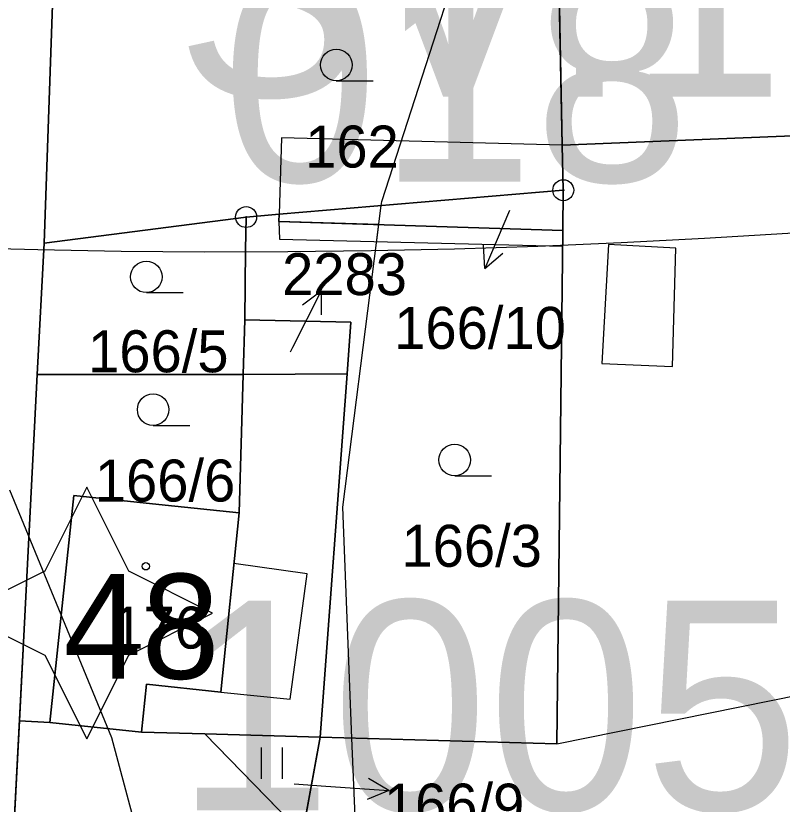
# Model space of a CAD drawing. Extents: x -706130 to -698555, y -971544 to -967260.
# Drawn here: x -704371.94 to -704335.42, y -970373.27 to -970335.69 of the extents above; entities that cross this region are included whole.
import ezdxf

# ---------------------------------------------------------------- set-up
doc = ezdxf.new("R2010")
doc.units = 0
for name, color, linetype in [('_Doplněk budov pro zastavěnost', 7, 'Continuous'), ('_Polohopis reambulance', 7, 'Continuous'), ('Architektonicky cenná stavba S', 7, 'Continuous'), ('BPEJ hranice S', 7, 'Continuous'), ('BPEJ I-II trida ochrany S', 7, 'Continuous'), ('Docházková izochrona - BUS S', 7, 'Continuous'), ('Docházková izochrona - VLAK N', 7, 'Continuous'), ('Hranice intravilán', 7, 'Continuous'), ('KN_Budovy', 7, 'Continuous'), ('KN_Budovy_cisla_domovni', 7, 'Continuous'), ('KN_Hranice_parcel', 7, 'Continuous'), ('KN_Hranice_parcel_vnitrni_kresba', 7, 'Continuous'), ('KN_Parcelni cisla', 7, 'Continuous'), ('KN_Parcelni cisla_sipky', 7, 'Continuous'), ('KN_Polygon parcely', 7, 'Continuous'), ('KN_POZEMKY_13_ZASTAVENA PLOCHA', 7, 'Continuous'), ('KN_POZEMKY_14_OSTATNI PLOCHA', 7, 'Continuous'), ('KN_POZEMKY_5_ZAHRADA', 7, 'Continuous'), ('KN_POZEMKY_7_TTP', 7, 'Continuous'), ('KN_VYUZITI_16_ostatni plocha_silnice', 7, 'Continuous'), ('KN_VYUZITI_26_ostatni plocha_jina plocha', 7, 'Continuous'), ('KN_Značky bodu BP', 7, 'Continuous'), ('KN_Značky budov', 7, 'Continuous'), ('KN_Značky kultur', 7, 'Continuous'), ('Nemovité kulturní památky popis', 7, 'Continuous'), ('Plochy doprava silniční - silnice III třídy S', 7, 'Continuous'), ('Plochy smíšené obytné venkovské S', 7, 'Continuous'), ('Regulační bloky zastavěné S', 7, 'Continuous'), ('Regulační bloky_číslo S NEZAPINAT', 7, 'Continuous'), ('Regulační kódy zastavěné S', 7, 'Continuous'), ('Trasy cykloturistické N', 7, 'Continuous'), ('VÝŠKOPIS_vrstevnice hlavní', 7, 'Continuous')]:
    doc.layers.add(name, color=color, linetype=linetype)

msp = doc.modelspace()

# ---------------------------------------------------------------- linework, layer by layer
at = {"layer": '_Doplněk budov pro zastavěnost'}
for p, q in [((-704359.283, -970341.504), (-704359.39, -970345.15)), ((-704345.91, -970341.85), (-704359.283, -970341.504)), ((-704345.85, -970344), (-704345.91, -970341.85)), ((-704345.87, -970345.92), (-704345.85, -970344)), ((-704359.39, -970345.15), (-704359.4, -970345.49)), ((-704345.875, -970346.671), (-704345.87, -970345.92)), ((-704340.639, -970352.401), (-704340.483, -970346.77)), ((-704344.02, -970352.268), (-704340.639, -970352.401)), ((-704361.539, -970361.793), (-704362.17, -970367.92))]:
    msp.add_line(p, q, dxfattribs=at)
for points in [[(-704359.4, -970345.49), (-704359.363, -970346.327), (-704345.875, -970346.671)], [(-704340.483, -970346.77), (-704343.699, -970346.589), (-704344.02, -970352.268)], [(-704362.17, -970367.92), (-704358.855, -970368.261), (-704358.05, -970362.28), (-704361.539, -970361.793)]]:
    msp.add_lwpolyline(points, dxfattribs=at)
at = {"layer": '_Polohopis reambulance'}
msp.add_line((-704346.15, -970370.39), (-704296.54, -970360.34), dxfattribs=at)
at = {"layer": 'Architektonicky cenná stavba S'}
msp.add_lwpolyline([(-704368.555, -970358.157), (-704370.555, -970362.157), (-704374.555, -970364.157), (-704370.555, -970366.157), (-704368.555, -970370.157), (-704366.555, -970366.157), (-704362.555, -970364.157), (-704366.555, -970362.157)], close=True, dxfattribs=at)
at = {"layer": 'BPEJ hranice S'}
msp.add_lwpolyline([(-704340.491, -970420.327), (-704347.35, -970405.438), (-704348.36, -970403.245), (-704349.853, -970400.004), (-704350.972, -970395.173), (-704355.353, -970376.26), (-704355.651, -970374.974), (-704355.738, -970374.596), (-704355.917, -970370.121), (-704356.358, -970359.104), (-704354.845, -970347.251), (-704354.524, -970344.734), (-704354.499, -970344.541), (-704348.702, -970326.597), (-704346.276, -970322.177), (-704338.133, -970307.344), (-704336.355, -970304.106), (-704330.184, -970292.866), (-704328.981, -970291.004), (-704326.933, -970287.838), (-704316.712, -970281.331)], dxfattribs=at)
at = {"layer": 'BPEJ I-II trida ochrany S'}
for p, q in [((-704370.18, -970335.17), (-704370.59, -970346.53)), ((-704359.39, -970345.15), (-704354.524, -970344.737)), ((-704359.4, -970345.49), (-704359.39, -970345.15)), ((-704354.64, -970345.641), (-704359.4, -970345.49)), ((-704370.59, -970346.53), (-704370.91, -970352.79)), ((-704361.1, -970352.79), (-704361.03, -970350.18)), ((-704361.03, -970350.18), (-704355.97, -970350.29)), ((-704355.97, -970350.29), (-704356.15, -970352.76)), ((-704370.91, -970352.79), (-704371.76, -970369.3)), ((-704361.29, -970359.38), (-704361.1, -970352.79)), ((-704356.15, -970352.76), (-704357.44, -970370.08)), ((-704370.32, -970369.37), (-704369.17, -970358.56)), ((-704369.17, -970358.56), (-704364.82, -970359.01)), ((-704364.82, -970359.01), (-704361.29, -970359.38)), ((-704371.76, -970369.3), (-704370.32, -970369.37)), ((-704357.44, -970370.08), (-704362.92, -970369.92)), ((-704362.92, -970369.92), (-704358.27, -970374.69))]:
    msp.add_line(p, q, dxfattribs=at)
for points in [[(-704354.524, -970344.737), (-704354.524, -970344.734), (-704354.499, -970344.541), (-704348.702, -970326.597), (-704346.278, -970322.18)], [(-704355.917, -970370.122), (-704355.917, -970370.121), (-704356.358, -970359.104), (-704354.845, -970347.251), (-704354.64, -970345.641)], [(-704355.651, -970374.974), (-704355.651, -970374.974), (-704355.738, -970374.596), (-704355.917, -970370.122)]]:
    msp.add_lwpolyline(points, dxfattribs=at)
at = {"layer": 'Docházková izochrona - BUS S'}
msp.add_arc((-704361.829, -969946.93), 400, 155.51821, 17.33949, dxfattribs=at)
at = {"layer": 'Docházková izochrona - VLAK N'}
msp.add_circle((-704165.451, -969778.767), 800, dxfattribs=at)
at = {"layer": 'Hranice intravilán'}
msp.add_lwpolyline([(-704281.91, -970379.77), (-704279.43, -970359.72), (-704296.54, -970360.34), (-704296.82, -970352.44), (-704317.67, -970346.07), (-704328.19, -970342.36), (-704333.36, -970341.35), (-704345.91, -970341.85), (-704345.85, -970344), (-704345.87, -970345.92), (-704346.15, -970370.39), (-704357.44, -970370.08), (-704358.27, -970374.69)], dxfattribs=at)
at = {"layer": 'KN_Budovy'}
msp.add_lwpolyline([(-704370.32, -970369.37), (-704365.94, -970369.84), (-704365.7, -970367.55), (-704362.17, -970367.92), (-704361.29, -970359.38), (-704364.82, -970359.01), (-704369.17, -970358.56)], close=True, dxfattribs=at)
at = {"layer": 'KN_Hranice_parcel'}
for p, q in [((-704370.18, -970335.17), (-704370.59, -970346.53)), ((-704333.36, -970341.35), (-704345.91, -970341.85)), ((-704345.85, -970344), (-704345.91, -970341.85)), ((-704359.39, -970345.15), (-704345.85, -970344)), ((-704345.85, -970344), (-704345.87, -970345.92)), ((-704370.59, -970346.53), (-704360.96, -970345.28)), ((-704360.96, -970345.28), (-704359.39, -970345.15)), ((-704370.59, -970346.53), (-704370.91, -970352.79)), ((-704361.1, -970352.79), (-704361.03, -970350.18)), ((-704370.91, -970352.79), (-704371.76, -970369.3)), ((-704370.91, -970352.79), (-704361.1, -970352.79)), ((-704356.15, -970352.76), (-704361.1, -970352.79)), ((-704357.44, -970370.08), (-704356.15, -970352.76)), ((-704371.76, -970369.3), (-704372.65, -970386.41)), ((-704370.32, -970369.37), (-704371.76, -970369.3)), ((-704358.27, -970374.69), (-704362.92, -970369.92)), ((-704362.92, -970369.92), (-704357.44, -970370.08)), ((-704357.44, -970370.08), (-704358.27, -970374.69))]:
    msp.add_line(p, q, dxfattribs=at)
for points in [[(-704345.91, -970341.85), (-704346.23, -970324.55), (-704346.34, -970319.08)], [(-704360.96, -970345.28), (-704360.99, -970346.84), (-704361.03, -970350.18)], [(-704345.87, -970345.92), (-704359.4, -970345.49), (-704359.39, -970345.15)], [(-704345.87, -970345.92), (-704345.88, -970347.31), (-704346.15, -970370.39), (-704357.44, -970370.08)], [(-704361.03, -970350.18), (-704355.97, -970350.29), (-704356.15, -970352.76)], [(-704361.1, -970352.79), (-704361.29, -970359.38), (-704364.82, -970359.01), (-704369.17, -970358.56), (-704370.32, -970369.37)], [(-704362.92, -970369.92), (-704365.94, -970369.84), (-704370.32, -970369.37)]]:
    msp.add_lwpolyline(points, dxfattribs=at)
at = {"layer": 'KN_Hranice_parcel_vnitrni_kresba'}
for p, q in [((-704361.29, -970359.38), (-704362.17, -970367.92)), ((-704365.7, -970367.55), (-704365.94, -970369.84)), ((-704362.17, -970367.92), (-704365.7, -970367.55))]:
    msp.add_line(p, q, dxfattribs=at)
at = {"layer": 'KN_Parcelni cisla_sipky'}
for p, q in [((-704348.41, -970344.97), (-704349.583, -970347.732)), ((-704349.583, -970347.732), (-704349.652, -970346.615)), ((-704349.583, -970347.732), (-704348.73, -970347.006)), ((-704358.74, -970351.49), (-704357.378, -970348.816)), ((-704357.378, -970348.816), (-704358.278, -970349.481)), ((-704357.378, -970348.816), (-704357.386, -970349.936)), ((-704358.85, -970351.71), (-704358.74, -970351.49)), ((-704358.67, -970372.3), (-704357.16, -970372.41)), ((-704354.166, -970372.619), (-704355.13, -970372.05)), ((-704357.16, -970372.41), (-704354.166, -970372.619)), ((-704354.166, -970372.619), (-704355.2, -970373.049))]:
    msp.add_line(p, q, dxfattribs=at)
at = {"layer": 'KN_Polygon parcely'}
msp.add_lwpolyline([(-704375.62, -970282.06), (-704376.41, -970288.62), (-704377.45, -970297.32), (-704377.78, -970300.1), (-704380.01, -970350.84), (-704381.19, -970377.72), (-704372.65, -970386.41), (-704371.76, -970369.3), (-704370.91, -970352.79), (-704370.59, -970346.53), (-704370.18, -970335.17), (-704369.52, -970316.88), (-704369.23, -970310.61), (-704368.75, -970300.09), (-704366.65, -970284.79), (-704361.08, -970269.38)], dxfattribs=at)
for points in [[(-704359.39, -970345.15), (-704345.85, -970344), (-704345.91, -970341.85), (-704346.23, -970324.55), (-704346.34, -970319.08), (-704346.4, -970315.76), (-704353.87, -970316.12), (-704354.18, -970334.76), (-704370.18, -970335.17), (-704370.59, -970346.53), (-704360.96, -970345.28)], [(-704333.36, -970341.35), (-704331.11, -970326.26), (-704343.96, -970324.73), (-704343.76, -970319.32), (-704346.34, -970319.08), (-704346.23, -970324.55), (-704345.91, -970341.85)], [(-704346.15, -970370.39), (-704357.44, -970370.08), (-704358.27, -970374.69), (-704346.48, -970375.97), (-704346.81, -970380.86), (-704332.27, -970388.37), (-704307.7, -970398.08), (-704281.91, -970379.77), (-704279.43, -970359.72), (-704296.54, -970360.34), (-704296.82, -970352.44), (-704317.67, -970346.07), (-704328.19, -970342.36), (-704333.36, -970341.35), (-704345.91, -970341.85), (-704345.85, -970344), (-704345.87, -970345.92), (-704345.88, -970347.31)], [(-704345.85, -970344), (-704359.39, -970345.15), (-704359.4, -970345.49), (-704345.87, -970345.92)], [(-704361.03, -970350.18), (-704360.99, -970346.84), (-704360.96, -970345.28), (-704370.59, -970346.53), (-704370.91, -970352.79), (-704361.1, -970352.79)], [(-704359.4, -970345.49), (-704359.39, -970345.15), (-704360.96, -970345.28), (-704360.99, -970346.84), (-704361.03, -970350.18), (-704355.97, -970350.29), (-704356.15, -970352.76), (-704357.44, -970370.08), (-704346.15, -970370.39), (-704345.88, -970347.31), (-704345.87, -970345.92)], [(-704361.1, -970352.79), (-704356.15, -970352.76), (-704355.97, -970350.29), (-704361.03, -970350.18)], [(-704370.91, -970352.79), (-704371.76, -970369.3), (-704370.32, -970369.37), (-704369.17, -970358.56), (-704364.82, -970359.01), (-704361.29, -970359.38), (-704361.1, -970352.79)], [(-704357.44, -970370.08), (-704356.15, -970352.76), (-704361.1, -970352.79), (-704361.29, -970359.38), (-704364.82, -970359.01), (-704369.17, -970358.56), (-704370.32, -970369.37), (-704365.94, -970369.84), (-704362.92, -970369.92)], [(-704362.92, -970369.92), (-704365.94, -970369.84), (-704370.32, -970369.37), (-704371.76, -970369.3), (-704372.65, -970386.41), (-704362.28, -970390.6), (-704361.36, -970382.09), (-704360.53, -970374.44), (-704358.27, -970374.69)], [(-704362.92, -970369.92), (-704358.27, -970374.69), (-704357.44, -970370.08)]]:
    msp.add_lwpolyline(points, close=True, dxfattribs=at)
at = {"layer": 'KN_POZEMKY_13_ZASTAVENA PLOCHA'}
for p, q in [((-704361.29, -970359.38), (-704361.1, -970352.79)), ((-704361.1, -970352.79), (-704356.15, -970352.76)), ((-704356.15, -970352.76), (-704357.44, -970370.08)), ((-704370.32, -970369.37), (-704369.17, -970358.56)), ((-704369.17, -970358.56), (-704364.82, -970359.01)), ((-704364.82, -970359.01), (-704361.29, -970359.38)), ((-704372.65, -970386.41), (-704371.76, -970369.3)), ((-704371.76, -970369.3), (-704370.32, -970369.37)), ((-704365.94, -970369.84), (-704370.32, -970369.37)), ((-704370.32, -970369.37), (-704365.94, -970369.84)), ((-704362.92, -970369.92), (-704365.94, -970369.84)), ((-704365.94, -970369.84), (-704362.92, -970369.92)), ((-704357.44, -970370.08), (-704362.92, -970369.92)), ((-704362.92, -970369.92), (-704358.27, -970374.69))]:
    msp.add_line(p, q, dxfattribs=at)
at = {"layer": 'KN_POZEMKY_14_OSTATNI PLOCHA'}
for p, q in [((-704345.91, -970341.85), (-704346.23, -970324.55)), ((-704370.18, -970335.17), (-704370.59, -970346.53)), ((-704333.36, -970341.35), (-704345.91, -970341.85)), ((-704359.39, -970345.15), (-704345.85, -970344)), ((-704345.85, -970344), (-704345.87, -970345.92)), ((-704359.4, -970345.49), (-704359.39, -970345.15)), ((-704345.87, -970345.92), (-704359.4, -970345.49)), ((-704370.59, -970346.53), (-704370.91, -970352.79)), ((-704361.1, -970352.79), (-704361.03, -970350.18)), ((-704361.03, -970350.18), (-704355.97, -970350.29)), ((-704355.97, -970350.29), (-704356.15, -970352.76)), ((-704370.91, -970352.79), (-704371.76, -970369.3)), ((-704356.15, -970352.76), (-704361.1, -970352.79)), ((-704371.76, -970369.3), (-704372.65, -970386.41))]:
    msp.add_line(p, q, dxfattribs=at)
at = {"layer": 'KN_POZEMKY_5_ZAHRADA'}
for p, q in [((-704346.23, -970324.55), (-704345.91, -970341.85)), ((-704370.59, -970346.53), (-704370.18, -970335.17)), ((-704345.91, -970341.85), (-704345.85, -970344)), ((-704345.85, -970344), (-704359.39, -970345.15)), ((-704370.59, -970346.53), (-704360.96, -970345.28)), ((-704360.96, -970345.28), (-704370.59, -970346.53)), ((-704360.96, -970345.28), (-704360.99, -970346.84)), ((-704360.99, -970346.84), (-704360.96, -970345.28)), ((-704359.39, -970345.15), (-704360.96, -970345.28)), ((-704360.96, -970345.28), (-704359.39, -970345.15)), ((-704359.39, -970345.15), (-704359.4, -970345.49)), ((-704359.4, -970345.49), (-704345.87, -970345.92)), ((-704345.87, -970345.92), (-704345.88, -970347.31)), ((-704370.91, -970352.79), (-704370.59, -970346.53)), ((-704360.99, -970346.84), (-704361.03, -970350.18)), ((-704361.03, -970350.18), (-704360.99, -970346.84)), ((-704345.88, -970347.31), (-704346.15, -970370.39)), ((-704361.03, -970350.18), (-704361.1, -970352.79)), ((-704355.97, -970350.29), (-704361.03, -970350.18)), ((-704356.15, -970352.76), (-704355.97, -970350.29)), ((-704371.76, -970369.3), (-704370.91, -970352.79)), ((-704361.1, -970352.79), (-704370.91, -970352.79)), ((-704370.91, -970352.79), (-704361.1, -970352.79)), ((-704361.1, -970352.79), (-704361.29, -970359.38)), ((-704357.44, -970370.08), (-704356.15, -970352.76)), ((-704369.17, -970358.56), (-704370.32, -970369.37)), ((-704364.82, -970359.01), (-704369.17, -970358.56)), ((-704361.29, -970359.38), (-704364.82, -970359.01)), ((-704370.32, -970369.37), (-704371.76, -970369.3)), ((-704346.15, -970370.39), (-704357.44, -970370.08))]:
    msp.add_line(p, q, dxfattribs=at)
at = {"layer": 'KN_POZEMKY_7_TTP'}
for p, q in [((-704345.91, -970341.85), (-704333.36, -970341.35)), ((-704345.85, -970344), (-704345.91, -970341.85)), ((-704345.87, -970345.92), (-704345.85, -970344)), ((-704345.88, -970347.31), (-704345.87, -970345.92)), ((-704346.15, -970370.39), (-704345.88, -970347.31)), ((-704362.92, -970369.92), (-704357.44, -970370.08)), ((-704358.27, -970374.69), (-704362.92, -970369.92)), ((-704358.27, -970374.69), (-704357.44, -970370.08)), ((-704357.44, -970370.08), (-704358.27, -970374.69)), ((-704357.44, -970370.08), (-704346.15, -970370.39))]:
    msp.add_line(p, q, dxfattribs=at)
at = {"layer": 'KN_VYUZITI_16_ostatni plocha_silnice'}
for p, q in [((-704370.18, -970335.17), (-704370.59, -970346.53)), ((-704370.59, -970346.53), (-704370.91, -970352.79)), ((-704370.91, -970352.79), (-704371.76, -970369.3)), ((-704371.76, -970369.3), (-704372.65, -970386.41))]:
    msp.add_line(p, q, dxfattribs=at)
at = {"layer": 'KN_VYUZITI_26_ostatni plocha_jina plocha'}
for p, q in [((-704345.91, -970341.85), (-704346.23, -970324.55)), ((-704333.36, -970341.35), (-704345.91, -970341.85)), ((-704359.39, -970345.15), (-704345.85, -970344)), ((-704345.85, -970344), (-704345.87, -970345.92)), ((-704359.4, -970345.49), (-704359.39, -970345.15)), ((-704345.87, -970345.92), (-704359.4, -970345.49)), ((-704361.1, -970352.79), (-704361.03, -970350.18)), ((-704361.03, -970350.18), (-704355.97, -970350.29)), ((-704355.97, -970350.29), (-704356.15, -970352.76)), ((-704356.15, -970352.76), (-704361.1, -970352.79))]:
    msp.add_line(p, q, dxfattribs=at)
at = {"layer": 'KN_Značky bodu BP'}
for centre, radius in [((-704345.85, -970344), 0.5), ((-704345.85, -970344), 0.0303), ((-704360.96, -970345.28), 0.5), ((-704360.96, -970345.28), 0.0303)]:
    msp.add_circle(centre, radius, dxfattribs=at)
at = {"layer": 'KN_Značky budov'}
msp.add_circle((-704365.737, -970361.929), 0.175, dxfattribs=at)
at = {"layer": 'KN_Značky kultur'}
for p, q in [((-704356.663, -970338.78), (-704354.913, -970338.78)), ((-704365.713, -970348.88), (-704363.963, -970348.88)), ((-704365.393, -970355.21), (-704363.643, -970355.21)), ((-704351.023, -970357.61), (-704349.273, -970357.61)), ((-704360.221, -970372.06), (-704360.221, -970370.56)), ((-704359.22, -970372.06), (-704359.22, -970370.56))]:
    msp.add_line(p, q, dxfattribs=at)
for centre in [(-704356.663, -970338.03), (-704365.713, -970348.13), (-704365.393, -970354.46), (-704351.023, -970356.86)]:
    msp.add_circle(centre, 0.75, dxfattribs=at)
at = {"layer": 'Plochy doprava silniční - silnice III třídy S'}
for p, q in [((-704370.59, -970346.53), (-704370.18, -970335.17)), ((-704370.91, -970352.79), (-704370.59, -970346.53)), ((-704371.76, -970369.3), (-704370.91, -970352.79)), ((-704372.65, -970386.41), (-704371.76, -970369.3))]:
    msp.add_line(p, q, dxfattribs=at)
at = {"layer": 'Plochy smíšené obytné venkovské S'}
for p, q in [((-704370.18, -970335.17), (-704370.59, -970346.53)), ((-704370.59, -970346.53), (-704370.91, -970352.79)), ((-704370.91, -970352.79), (-704371.76, -970369.3)), ((-704371.76, -970369.3), (-704372.65, -970386.41))]:
    msp.add_line(p, q, dxfattribs=at)
at = {"layer": 'Regulační bloky zastavěné S'}
for p, q in [((-704370.18, -970335.17), (-704370.59, -970346.53)), ((-704370.59, -970346.53), (-704370.18, -970335.17)), ((-704370.59, -970346.53), (-704370.91, -970352.79)), ((-704370.91, -970352.79), (-704370.59, -970346.53)), ((-704370.91, -970352.79), (-704371.76, -970369.3)), ((-704371.76, -970369.3), (-704370.91, -970352.79)), ((-704371.76, -970369.3), (-704372.65, -970386.41)), ((-704372.65, -970386.41), (-704371.76, -970369.3))]:
    msp.add_line(p, q, dxfattribs=at)
at = {"layer": 'Trasy cykloturistické N'}
msp.add_lwpolyline([(-704397.28, -970427.29), (-704386.46, -970409.76), (-704381.94, -970403.15), (-704375.12, -970393.19), (-704372.65, -970386.41), (-704370.59, -970346.53), (-704369.52, -970316.88), (-704368.75, -970300.09), (-704366.65, -970284.79), (-704361.08, -970269.38), (-704350.46, -970248.43), (-704337.45, -970223.6), (-704330.57, -970211.6), (-704328.2, -970197.68), (-704324.27, -970184.8)], dxfattribs=at)
at = {"layer": 'VÝŠKOPIS_vrstevnice hlavní'}
msp.add_lwpolyline([(-704335.549, -970280.793), (-704341.684, -970288.64), (-704342.968, -970295.346), (-704341.399, -970305.618), (-704339.116, -970312.466), (-704330.841, -970329.587), (-704325.848, -970350.131), (-704324.991, -970363.828), (-704325.562, -970377.524), (-704326.846, -970384.372), (-704329.414, -970391.22), (-704331.412, -970394.644), (-704334.123, -970397.498), (-704340.258, -970402.063), (-704344.395, -970403.062), (-704348.96, -970402.776), (-704357.949, -970397.926), (-704361.943, -970390.364), (-704367.365, -970370.105), (-704372.222, -970358.306)], dxfattribs=at)

# ---------------------------------------------------------------- texts
at = {"layer": 'KN_Budovy_cisla_domovni'}
msp.add_text('48', height=5, dxfattribs=at).set_placement((-704369.662, -970367.289))
at = {"layer": 'KN_Parcelni cisla'}
for s, p in [('162', (-704358.15, -970342.919)), ('2283', (-704359.246, -970349)), ('166/10', (-704353.906, -970351.563)), ('166/5', (-704368.49, -970352.679)), ('166/6', (-704368.17, -970358.84)), ('166/3', (-704353.56, -970361.95)), ('176', (-704367.34, -970365.85)), ('166/9', (-704354.401, -970374.289))]:
    msp.add_text(s, height=2, dxfattribs=at).set_placement(p)
at = {"layer": 'Nemovité kulturní památky popis'}
msp.add_text('100591', height=10, dxfattribs=at).set_placement((-704364.312, -970373.568))
at = {"layer": 'Regulační bloky_číslo S NEZAPINAT'}
msp.add_text('018', height=10, dxfattribs=at).set_placement((-704362.119, -970343.591))
at = {"layer": 'Regulační kódy zastavěné S'}
msp.add_text('SV.1.15.70', height=10, dxfattribs=at).set_placement((-704364.311, -970339.534))

doc.saveas('drawing.dxf')
